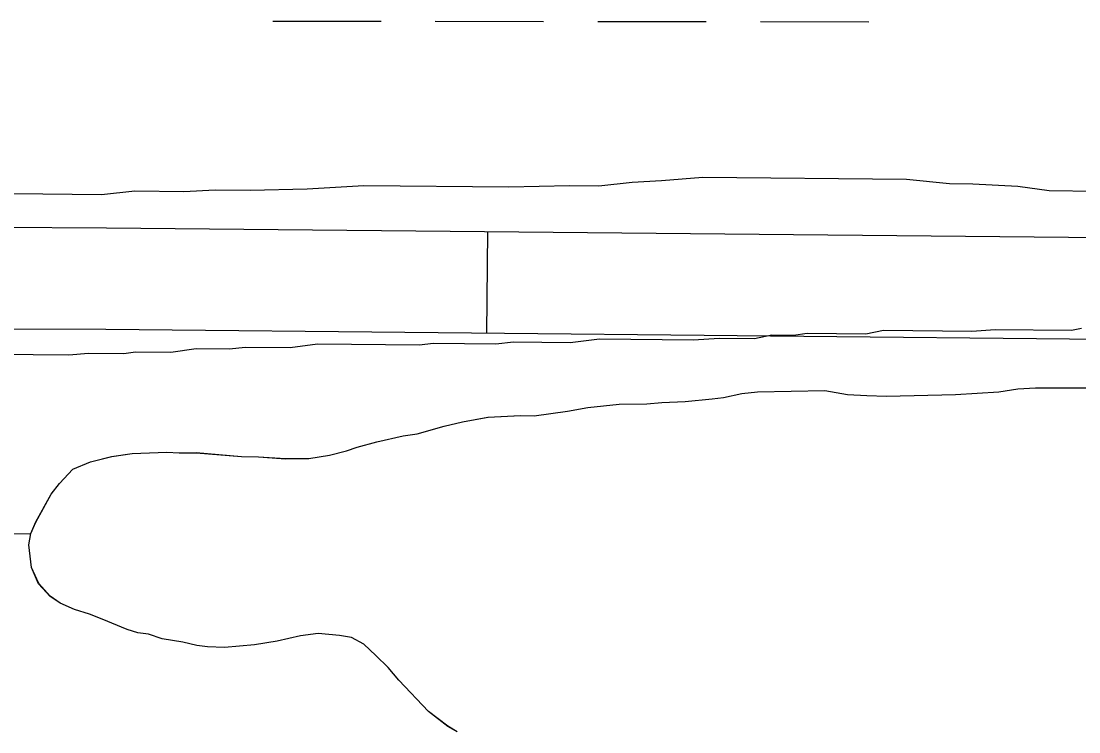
# Model space of a CAD drawing. Extents: x 3148686 to 3186545, y 916144 to 941516.
# Drawn here: x 3178139.2 to 3178451.6, y 935036.1 to 935246 of the extents above; entities that cross this region are included whole.
import ezdxf

# ---------------------------------------------------------------- set-up
doc = ezdxf.new("R2010")
doc.units = 0
for name, color, linetype in [('V-ROAD-CNTR', 7, 'Continuous'), ('V-SITE-VEGE', 7, 'Continuous'), ('V-TOPO-SHOR', 7, 'Continuous'), ('V-WETL-SWMP', 7, 'Continuous')]:
    doc.layers.add(name, color=color, linetype=linetype)

msp = doc.modelspace()

# ---------------------------------------------------------------- linework, layer by layer
at = {"layer": 'V-ROAD-CNTR'}
msp.add_line((3178276.94, 935183.88), (3178276.64, 935153.89), dxfattribs=at)
for points in [[(3175951.32, 935211.8), (3176382.31, 935208.67), (3176470.6, 935209.6), (3176620.78, 935196.58), (3176864.83, 935191.84), (3177214.84, 935190.02), (3178164.41, 935185), (3178868.75, 935178), (3178994.53, 935168.06), (3179310.41, 935168.46), (3179684.66, 935144.26), (3179924.91, 935124.21), (3180138.28, 935103.59), (3180300.84, 935086.1), (3180461.13, 935080.63), (3180887.76, 935085.54), (3181317.81, 935087.07), (3181732.49, 935083.41), (3182167.95, 935086.35), (3182851.89, 935081.79)], [(3175933.2, 935181.93), (3176382.36, 935178.67), (3176469.45, 935179.58), (3176619.19, 935166.61), (3176864.47, 935161.84), (3177214.68, 935160.02), (3178164.18, 935155), (3178867.42, 935148.01), (3178993.37, 935138.06), (3179309.47, 935138.46), (3179682.44, 935114.34), (3179922.22, 935094.33), (3180135.23, 935073.75), (3180298.72, 935056.15), (3180460.79, 935050.63), (3180887.99, 935055.54), (3181317.73, 935057.06), (3181732.46, 935053.41), (3182167.95, 935056.35), (3182851.79, 935051.79)]]:
    msp.add_lwpolyline(points, dxfattribs=at)
at = {"layer": 'V-SITE-VEGE'}
for p, q in [((3178340.49, 935199.85), (3178328.33, 935198.82)), ((3178400.63, 935199.22), (3178340.49, 935199.85)), ((3178240.42, 935197.41), (3178223.64, 935196.43)), ((3178283.21, 935196.97), (3178240.42, 935197.41)), ((3178301.14, 935197.36), (3178283.21, 935196.97)), ((3178309.81, 935197.27), (3178301.14, 935197.36)), ((3178319.66, 935198.33), (3178309.81, 935197.27)), ((3178328.33, 935198.82), (3178319.66, 935198.33)), ((3178413.34, 935197.94), (3178400.63, 935199.22)), ((3178420.28, 935197.86), (3178413.34, 935197.94)), ((3178433.57, 935197.15), (3178420.28, 935197.86)), ((3178442.81, 935195.89), (3178433.57, 935197.15)), ((3178162.9, 935194.75), (3178136.87, 935195.02)), ((3178172.74, 935195.8), (3178162.9, 935194.75)), ((3178187.19, 935195.65), (3178172.74, 935195.8)), ((3178196.45, 935196.14), (3178187.19, 935195.65)), ((3178206.86, 935196.03), (3178196.45, 935196.14)), ((3178223.64, 935196.43), (3178206.86, 935196.03)), ((3178456.69, 935195.75), (3178442.81, 935195.89)), ((3178360.94, 935153.25), (3178355.73, 935152.14)), ((3178367.3, 935153.18), (3178360.94, 935153.25)), ((3178371.36, 935153.71), (3178367.3, 935153.18)), ((3178388.7, 935153.54), (3178371.36, 935153.71)), ((3178393.92, 935154.64), (3178388.7, 935153.54)), ((3178419.94, 935154.37), (3178393.92, 935154.64)), ((3178426.89, 935154.88), (3178419.94, 935154.37)), ((3178449.44, 935154.64), (3178426.89, 935154.88)), ((3178452.34, 935155.19), (3178449.44, 935154.64)), ((3178226.75, 935150.59), (3178218.64, 935149.52)), ((3178256.81, 935150.28), (3178226.75, 935150.59)), ((3178260.87, 935150.81), (3178256.81, 935150.28)), ((3178279.37, 935150.62), (3178260.87, 935150.81)), ((3178284.58, 935151.15), (3178279.37, 935150.62)), ((3178301.35, 935150.97), (3178284.58, 935151.15)), ((3178310.04, 935152.04), (3178301.35, 935150.97)), ((3178337.8, 935151.75), (3178310.04, 935152.04)), ((3178345.32, 935152.25), (3178337.8, 935151.75)), ((3178355.73, 935152.14), (3178345.32, 935152.25)), ((3178153.27, 935147.3), (3178097.76, 935147.88)), ((3178159.06, 935147.82), (3178153.27, 935147.3)), ((3178169.46, 935147.71), (3178159.06, 935147.82)), ((3178172.94, 935148.25), (3178169.46, 935147.71)), ((3178183.35, 935148.15), (3178172.94, 935148.25)), ((3178190.88, 935149.22), (3178183.35, 935148.15)), ((3178200.71, 935149.12), (3178190.88, 935149.22)), ((3178205.34, 935149.65), (3178200.71, 935149.12)), ((3178218.64, 935149.52), (3178205.34, 935149.65)), ((3178427.89, 935136.49), (3178433.54, 935137.39)), ((3178433.54, 935137.39), (3178438.78, 935137.67)), ((3178438.78, 935137.67), (3178462.88, 935137.75)), ((3178335.28, 935133.69), (3178343.23, 935134.42)), ((3178343.23, 935134.42), (3178346.58, 935134.88)), ((3178346.58, 935134.88), (3178352.02, 935135.99)), ((3178352.02, 935135.99), (3178356.62, 935136.47)), ((3178356.62, 935136.47), (3178376.53, 935136.92)), ((3178376.53, 935136.92), (3178383.25, 935135.74)), ((3178383.25, 935135.74), (3178388.92, 935135.39)), ((3178388.92, 935135.39), (3178394.79, 935135.25)), ((3178394.79, 935135.25), (3178415.11, 935135.71)), ((3178415.11, 935135.71), (3178427.89, 935136.49)), ((3178300.52, 935130.76), (3178306.58, 935131.88)), ((3178306.58, 935131.88), (3178315.79, 935132.83)), ((3178315.79, 935132.83), (3178323.96, 935132.93)), ((3178323.96, 935132.93), (3178328.36, 935133.4)), ((3178328.36, 935133.4), (3178335.28, 935133.69)), ((3178269.53, 935127.66), (3178277.06, 935129.01)), ((3178277.06, 935129.01), (3178286.7, 935129.54)), ((3178286.7, 935129.54), (3178290.68, 935129.38)), ((3178290.68, 935129.38), (3178300.52, 935130.76)), ((3178256.16, 935124.15), (3178264.1, 935126.34)), ((3178264.1, 935126.34), (3178269.53, 935127.66)), ((3178238.39, 935120.16), (3178244.24, 935121.7)), ((3178244.24, 935121.7), (3178251.97, 935123.47)), ((3178251.97, 935123.47), (3178256.16, 935124.15)), ((3178171.96, 935118.31), (3178182.23, 935118.64)), ((3178182.23, 935118.64), (3178185.8, 935118.48)), ((3178185.8, 935118.48), (3178190.83, 935118.54)), ((3178190.83, 935118.54), (3178204.25, 935117.44)), ((3178230.24, 935117.76), (3178235.26, 935119.07)), ((3178235.26, 935119.07), (3178238.39, 935120.16)), ((3178154.41, 935113.7), (3178159.63, 935115.85)), ((3178159.63, 935115.85), (3178165.9, 935117.4)), ((3178165.9, 935117.4), (3178171.96, 935118.31)), ((3178204.25, 935117.44), (3178209.29, 935117.29)), ((3178209.29, 935117.29), (3178217.26, 935116.76)), ((3178217.26, 935116.76), (3178224.17, 935116.84)), ((3178224.17, 935116.84), (3178230.24, 935117.76)), ((3178150.48, 935109.45), (3178154.41, 935113.7)), ((3178148.01, 935106.28), (3178150.48, 935109.45)), ((3178143.49, 935098.05), (3178148.01, 935106.28)), ((3178142.07, 935094.68), (3178143.49, 935098.05)), ((3178141.48, 935091.32), (3178142.07, 935094.68)), ((3178142.19, 935084.62), (3178141.48, 935091.32)), ((3178144.34, 935079.83), (3178142.19, 935084.62)), ((3178147.74, 935076.09), (3178144.34, 935079.83)), ((3178150.7, 935074.04), (3178147.74, 935076.09)), ((3178154.92, 935072.2), (3178150.7, 935074.04)), ((3178159.33, 935070.79), (3178154.92, 935072.2)), ((3178163.12, 935069.36), (3178159.33, 935070.79)), ((3178170.5, 935066.31), (3178163.12, 935069.36)), ((3178173.65, 935065.3), (3178170.5, 935066.31)), ((3178176.8, 935064.92), (3178173.65, 935065.3)), ((3178180.8, 935063.5), (3178176.8, 935064.92)), ((3178186.89, 935062.52), (3178180.8, 935063.5)), ((3178191.1, 935061.53), (3178186.89, 935062.52)), ((3178214.77, 935062.86), (3178208.07, 935061.73)), ((3178221.66, 935064.41), (3178214.77, 935062.86)), ((3178226.9, 935065.1), (3178221.66, 935064.41)), ((3178233.19, 935064.55), (3178226.9, 935065.1)), ((3178236.76, 935063.96), (3178233.19, 935064.55)), ((3178240.35, 935061.91), (3178236.76, 935063.96)), ((3178194.25, 935061.14), (3178191.1, 935061.53)), ((3178199.28, 935060.99), (3178194.25, 935061.14)), ((3178208.07, 935061.73), (3178199.28, 935060.99)), ((3178243.95, 935058.6), (3178240.35, 935061.91)), ((3178247.56, 935055.08), (3178243.95, 935058.6)), ((3178250.75, 935051.34), (3178247.56, 935055.08)), ((3178259.46, 935042.02), (3178250.75, 935051.34)), ((3178265.17, 935037.68), (3178259.46, 935042.02)), ((3178267.91, 935036.04), (3178265.17, 935037.68))]:
    msp.add_line(p, q, dxfattribs=at)
at = {"layer": 'V-TOPO-SHOR'}
for points in [[(3177459.7, 935152.25), (3177516.99, 935116.36), (3177624.49, 935101.91), (3177746.32, 935101.78), (3177868.16, 935101.65), (3177947, 935101.57), (3178033, 935094.31), (3178083.17, 935094.26), (3178142.07, 935094.68)], [(3178159.63, 935115.85), (3178165.9, 935117.4), (3178171.96, 935118.31), (3178182.23, 935118.64), (3178185.8, 935118.48), (3178190.83, 935118.54), (3178204.25, 935117.44), (3178209.29, 935117.29), (3178217.26, 935116.76), (3178224.17, 935116.84), (3178230.24, 935117.76), (3178235.26, 935119.07), (3178238.39, 935120.16), (3178244.24, 935121.7), (3178251.97, 935123.47), (3178256.16, 935124.15), (3178264.1, 935126.34), (3178269.53, 935127.66), (3178277.06, 935129.01), (3178286.7, 935129.54), (3178290.68, 935129.38), (3178300.52, 935130.76), (3178306.58, 935131.88), (3178315.79, 935132.83), (3178323.96, 935132.93), (3178328.36, 935133.4), (3178335.28, 935133.69), (3178343.23, 935134.42), (3178346.58, 935134.88), (3178352.02, 935135.99), (3178356.62, 935136.47), (3178376.53, 935136.92), (3178383.25, 935135.74), (3178388.92, 935135.39), (3178394.79, 935135.25), (3178415.11, 935135.71), (3178427.89, 935136.49), (3178433.54, 935137.39), (3178438.78, 935137.67), (3178462.88, 935137.75)], [(3178267.91, 935036.04), (3178265.17, 935037.68), (3178259.46, 935042.02), (3178250.75, 935051.34), (3178247.56, 935055.08), (3178243.95, 935058.6), (3178240.35, 935061.91), (3178236.76, 935063.96), (3178233.19, 935064.55), (3178226.9, 935065.1), (3178221.66, 935064.41), (3178214.77, 935062.86), (3178208.07, 935061.73), (3178199.28, 935060.99), (3178194.25, 935061.14), (3178191.1, 935061.53), (3178186.89, 935062.52), (3178180.8, 935063.5), (3178176.8, 935064.92), (3178173.65, 935065.3), (3178170.5, 935066.31), (3178163.12, 935069.36), (3178159.33, 935070.78), (3178154.92, 935072.2), (3178150.7, 935074.03), (3178147.74, 935076.09), (3178144.34, 935079.83), (3178142.19, 935084.62), (3178141.48, 935091.32), (3178142.07, 935094.68), (3178143.49, 935098.05), (3178148.01, 935106.28), (3178150.48, 935109.45), (3178154.41, 935113.7), (3178159.63, 935115.85)]]:
    msp.add_lwpolyline(points, dxfattribs=at)
at = {"layer": 'V-WETL-SWMP'}
for p, q in [((3178213.5, 935246.04), (3178245.5, 935246.01)), ((3178261.5, 935245.99), (3178293.5, 935245.96)), ((3178309.5, 935245.94), (3178341.5, 935245.91)), ((3178357.5, 935245.89), (3178389.5, 935245.86)), ((3178427.9, 935136.5), (3178433.55, 935137.4)), ((3178427.9, 935136.5), (3178433.55, 935137.4)), ((3178433.55, 935137.4), (3178438.78, 935137.68)), ((3178433.55, 935137.4), (3178438.78, 935137.68)), ((3178438.78, 935137.68), (3178462.89, 935137.76)), ((3178438.78, 935137.68), (3178462.89, 935137.76)), ((3178335.28, 935133.7), (3178343.24, 935134.43)), ((3178335.28, 935133.7), (3178343.24, 935134.43)), ((3178343.24, 935134.43), (3178346.59, 935134.89)), ((3178343.24, 935134.43), (3178346.59, 935134.89)), ((3178346.59, 935134.89), (3178352.02, 935136)), ((3178346.59, 935134.89), (3178352.02, 935136)), ((3178352.02, 935136), (3178356.63, 935136.48)), ((3178352.02, 935136), (3178356.63, 935136.48)), ((3178356.63, 935136.48), (3178376.54, 935136.93)), ((3178356.63, 935136.48), (3178376.54, 935136.93)), ((3178376.54, 935136.93), (3178383.26, 935135.75)), ((3178376.54, 935136.93), (3178383.26, 935135.75)), ((3178383.26, 935135.75), (3178388.92, 935135.4)), ((3178383.26, 935135.75), (3178388.92, 935135.4)), ((3178388.92, 935135.4), (3178394.79, 935135.26)), ((3178388.92, 935135.4), (3178394.79, 935135.26)), ((3178394.79, 935135.26), (3178415.12, 935135.71)), ((3178394.79, 935135.26), (3178415.12, 935135.71)), ((3178415.12, 935135.71), (3178427.9, 935136.5)), ((3178415.12, 935135.71), (3178427.9, 935136.5)), ((3178300.52, 935130.77), (3178306.59, 935131.89)), ((3178300.52, 935130.77), (3178306.59, 935131.89)), ((3178306.59, 935131.89), (3178315.8, 935132.84)), ((3178306.59, 935131.89), (3178315.8, 935132.84)), ((3178315.8, 935132.84), (3178323.97, 935132.94)), ((3178315.8, 935132.84), (3178323.97, 935132.94)), ((3178323.97, 935132.94), (3178328.37, 935133.41)), ((3178323.97, 935132.94), (3178328.37, 935133.41)), ((3178328.37, 935133.41), (3178335.28, 935133.7)), ((3178328.37, 935133.41), (3178335.28, 935133.7)), ((3178269.54, 935127.67), (3178277.07, 935129.02)), ((3178269.54, 935127.67), (3178277.07, 935129.02)), ((3178277.07, 935129.02), (3178286.7, 935129.55)), ((3178277.07, 935129.02), (3178286.7, 935129.55)), ((3178286.7, 935129.55), (3178290.69, 935129.39)), ((3178286.7, 935129.55), (3178290.69, 935129.39)), ((3178290.69, 935129.39), (3178300.52, 935130.77)), ((3178290.69, 935129.39), (3178300.52, 935130.77)), ((3178256.17, 935124.15), (3178264.1, 935126.35)), ((3178256.17, 935124.15), (3178264.1, 935126.35)), ((3178264.1, 935126.35), (3178269.54, 935127.67)), ((3178264.1, 935126.35), (3178269.54, 935127.67)), ((3178238.4, 935120.17), (3178244.25, 935121.71)), ((3178238.4, 935120.17), (3178244.25, 935121.71)), ((3178244.25, 935121.71), (3178251.98, 935123.48)), ((3178244.25, 935121.71), (3178251.98, 935123.48)), ((3178251.98, 935123.48), (3178256.17, 935124.15)), ((3178251.98, 935123.48), (3178256.17, 935124.15)), ((3178171.97, 935118.32), (3178182.24, 935118.65)), ((3178171.97, 935118.32), (3178182.24, 935118.65)), ((3178182.24, 935118.65), (3178185.81, 935118.48)), ((3178182.24, 935118.65), (3178185.81, 935118.48)), ((3178185.81, 935118.48), (3178190.84, 935118.55)), ((3178185.81, 935118.48), (3178190.84, 935118.55)), ((3178190.84, 935118.55), (3178204.26, 935117.45)), ((3178190.84, 935118.55), (3178204.26, 935117.45)), ((3178230.25, 935117.76), (3178235.27, 935119.08)), ((3178230.25, 935117.76), (3178235.27, 935119.08)), ((3178235.27, 935119.08), (3178238.4, 935120.17)), ((3178235.27, 935119.08), (3178238.4, 935120.17)), ((3178154.42, 935113.7), (3178159.64, 935115.86)), ((3178154.42, 935113.7), (3178159.64, 935115.86)), ((3178159.64, 935115.86), (3178165.91, 935117.41)), ((3178159.64, 935115.86), (3178165.91, 935117.41)), ((3178165.91, 935117.41), (3178171.97, 935118.32)), ((3178165.91, 935117.41), (3178171.97, 935118.32)), ((3178204.26, 935117.45), (3178209.3, 935117.3)), ((3178204.26, 935117.45), (3178209.3, 935117.3)), ((3178209.3, 935117.3), (3178217.27, 935116.77)), ((3178209.3, 935117.3), (3178217.27, 935116.77)), ((3178217.27, 935116.77), (3178224.18, 935116.85)), ((3178217.27, 935116.77), (3178224.18, 935116.85)), ((3178224.18, 935116.85), (3178230.25, 935117.76)), ((3178224.18, 935116.85), (3178230.25, 935117.76)), ((3178150.49, 935109.46), (3178154.42, 935113.7)), ((3178150.49, 935109.46), (3178154.42, 935113.7)), ((3178148.01, 935106.29), (3178150.49, 935109.46)), ((3178148.01, 935106.29), (3178150.49, 935109.46)), ((3178143.5, 935098.06), (3178148.01, 935106.29)), ((3178143.5, 935098.06), (3178148.01, 935106.29)), ((3178142.07, 935094.69), (3178143.5, 935098.06)), ((3178142.07, 935094.69), (3178143.5, 935098.06)), ((3178141.49, 935091.33), (3178142.07, 935094.69)), ((3178141.49, 935091.33), (3178142.07, 935094.69)), ((3178142.2, 935084.63), (3178141.49, 935091.33)), ((3178142.2, 935084.63), (3178141.49, 935091.33)), ((3178144.35, 935079.84), (3178142.2, 935084.63)), ((3178144.35, 935079.84), (3178142.2, 935084.63)), ((3178147.75, 935076.1), (3178144.35, 935079.84)), ((3178147.75, 935076.1), (3178144.35, 935079.84)), ((3178150.71, 935074.04), (3178147.75, 935076.1)), ((3178150.71, 935074.04), (3178147.75, 935076.1)), ((3178154.92, 935072.21), (3178150.71, 935074.04)), ((3178154.92, 935072.21), (3178150.71, 935074.04)), ((3178159.34, 935070.79), (3178154.92, 935072.21)), ((3178159.34, 935070.79), (3178154.92, 935072.21)), ((3178163.13, 935069.37), (3178159.34, 935070.79)), ((3178163.13, 935069.37), (3178159.34, 935070.79)), ((3178170.5, 935066.32), (3178163.13, 935069.37)), ((3178170.5, 935066.32), (3178163.13, 935069.37)), ((3178173.66, 935065.31), (3178170.5, 935066.32)), ((3178173.66, 935065.31), (3178170.5, 935066.32)), ((3178176.81, 935064.93), (3178173.66, 935065.31)), ((3178176.81, 935064.93), (3178173.66, 935065.31)), ((3178180.81, 935063.51), (3178176.81, 935064.93)), ((3178180.81, 935063.51), (3178176.81, 935064.93)), ((3178186.9, 935062.53), (3178180.81, 935063.51)), ((3178186.9, 935062.53), (3178180.81, 935063.51)), ((3178191.1, 935061.53), (3178186.9, 935062.53)), ((3178191.1, 935061.53), (3178186.9, 935062.53)), ((3178214.77, 935062.87), (3178208.08, 935061.74)), ((3178214.77, 935062.87), (3178208.08, 935061.74)), ((3178221.67, 935064.42), (3178214.77, 935062.87)), ((3178221.67, 935064.42), (3178214.77, 935062.87)), ((3178226.9, 935065.11), (3178221.67, 935064.42)), ((3178226.9, 935065.11), (3178221.67, 935064.42)), ((3178233.2, 935064.56), (3178226.9, 935065.11)), ((3178233.2, 935064.56), (3178226.9, 935065.11)), ((3178236.77, 935063.97), (3178233.2, 935064.56)), ((3178236.77, 935063.97), (3178233.2, 935064.56)), ((3178240.36, 935061.92), (3178236.77, 935063.97)), ((3178240.36, 935061.92), (3178236.77, 935063.97)), ((3178194.25, 935061.15), (3178191.1, 935061.53)), ((3178194.25, 935061.15), (3178191.1, 935061.53)), ((3178199.28, 935061), (3178194.25, 935061.15)), ((3178199.28, 935061), (3178194.25, 935061.15)), ((3178208.08, 935061.74), (3178199.28, 935061)), ((3178208.08, 935061.74), (3178199.28, 935061)), ((3178243.96, 935058.61), (3178240.36, 935061.92)), ((3178243.96, 935058.61), (3178240.36, 935061.92)), ((3178247.57, 935055.09), (3178243.96, 935058.61)), ((3178247.57, 935055.09), (3178243.96, 935058.61)), ((3178250.76, 935051.35), (3178247.57, 935055.09)), ((3178250.76, 935051.35), (3178247.57, 935055.09)), ((3178259.46, 935042.03), (3178250.76, 935051.35)), ((3178259.46, 935042.03), (3178250.76, 935051.35)), ((3178265.17, 935037.69), (3178259.46, 935042.03)), ((3178265.17, 935037.69), (3178259.46, 935042.03)), ((3178267.92, 935036.05), (3178265.17, 935037.69)), ((3178267.92, 935036.05), (3178265.17, 935037.69))]:
    msp.add_line(p, q, dxfattribs=at)

doc.saveas('drawing.dxf')
